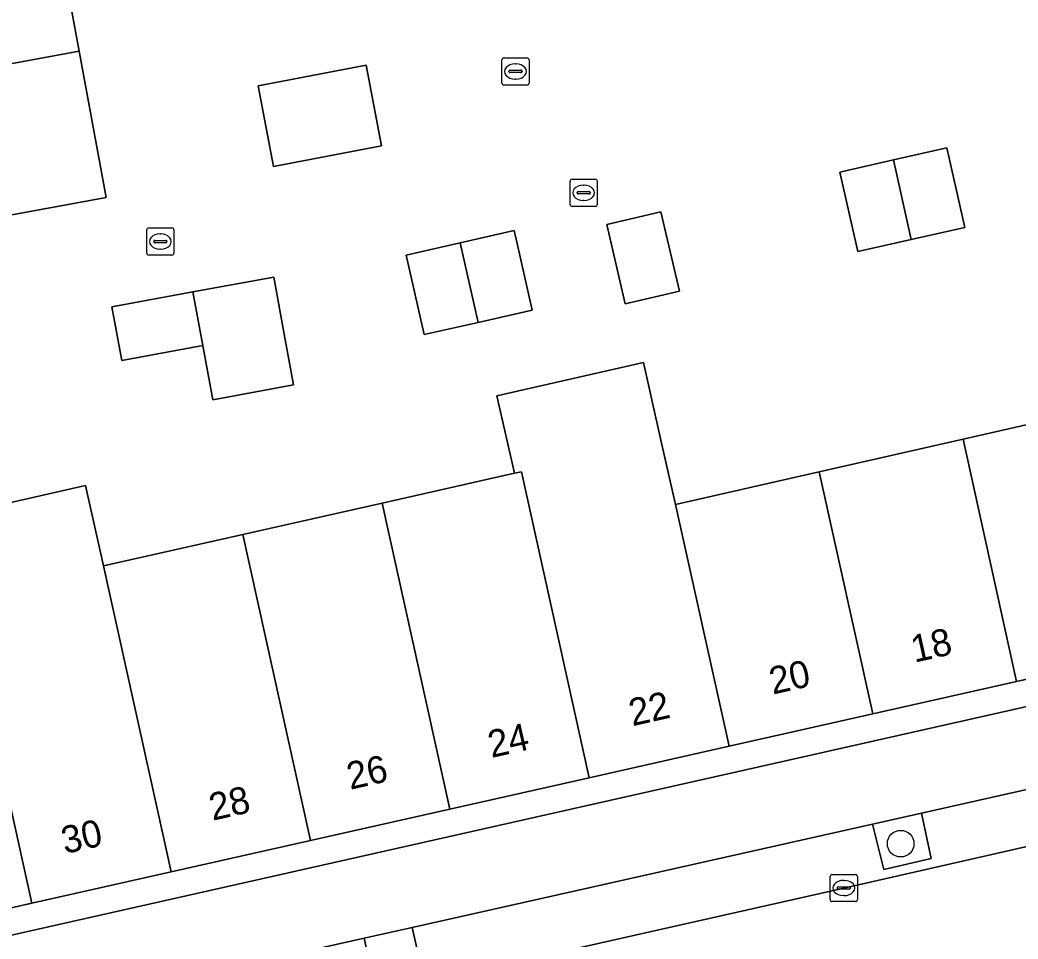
# Model space of a CAD drawing. Extents: x 160377 to 161131, y 383938 to 384853.
# Drawn here: x 160832.91 to 160869.61, y 384536.84 to 384570.64 of the extents above; entities that cross this region are included whole.
import ezdxf

# ---------------------------------------------------------------- set-up
doc = ezdxf.new("R2010")
doc.units = 0
for name, color, linetype in [('IMGEO_Boom', 7, 'Continuous'), ('IMGEO_Erf', 7, 'Continuous'), ('IMGEO_Groenvoorziening', 7, 'Continuous'), ('IMGEO_Kolk', 7, 'Continuous'), ('IMGEO_Pand', 7, 'Continuous'), ('IMGEO_Pand_nummerreeks', 7, 'Continuous'), ('IMGEO_Parkeervlak_open', 7, 'Continuous'), ('IMGEO_Rijbaan_lokaal_open', 7, 'Continuous'), ('IMGEO_Rioolput', 7, 'Continuous'), ('IMGEO_Voetpad_open', 7, 'Continuous')]:
    doc.layers.add(name, color=color, linetype=linetype)

msp = doc.modelspace()

# ---------------------------------------------------------------- linework, layer by layer
at = {"layer": 'IMGEO_Boom'}
msp.add_circle((160865.292, 384540.348), 0.489, dxfattribs=at)
at = {"layer": 'IMGEO_Erf'}
for points in [[(160828.384, 384536.039), (160877.181, 384547.027), (160890.799, 384550.034), (160902.031, 384552.528), (160901.704, 384553.568), (160900.719, 384556.702), (160900.642, 384556.861), (160900.305, 384557.562), (160898.149, 384560.185), (160897.519, 384560.952), (160890.239, 384568.086), (160887.004, 384571.453), (160875.654, 384582.571), (160870.722, 384577.523), (160870.315, 384577.961), (160869.99, 384577.887), (160853.111, 384574.056), (160851.219, 384584.321), (160856.12, 384585.254), (160854.277, 384594.949), (160854.211, 384595.291), (160850.198, 384599.61)], [(160829.466, 384579.707), (160833.073, 384580.374), (160834.079, 384574.933), (160835.084, 384569.493), (160836.079, 384564.109), (160832.472, 384563.442)], [(160830.191, 384552.359), (160835.314, 384553.515), (160835.981, 384550.558), (160841.104, 384551.714), (160846.228, 384552.87), (160851.088, 384553.967), (160850.444, 384556.821), (160855.83, 384558.036), (160856.474, 384555.182), (160857.015, 384552.822), (160862.299, 384554.022), (160867.584, 384555.222), (160872.868, 384556.422), (160874.842, 384547.499), (160869.555, 384546.309), (160864.269, 384545.118), (160858.982, 384543.928), (160853.841, 384542.77), (160848.717, 384541.616), (160843.593, 384540.463), (160838.47, 384539.309), (160833.346, 384538.155), (160828.447, 384537.052)]]:
    msp.add_lwpolyline(points, dxfattribs=at)
for points in [[(160845.637, 384568.969), (160846.206, 384566.009), (160842.228, 384565.253), (160841.659, 384568.213)], [(160866.995, 384565.934), (160867.655, 384563.007), (160865.683, 384562.563), (160863.711, 384562.118), (160863.051, 384565.045), (160865.023, 384565.49)], [(160856.475, 384563.58), (160857.153, 384560.658), (160855.162, 384560.196), (160854.484, 384563.118)], [(160851.076, 384562.889), (160851.184, 384562.412), (160851.738, 384559.963), (160849.757, 384559.515), (160847.775, 384559.066), (160847.113, 384561.992), (160849.095, 384562.441)], [(160842.236, 384561.184), (160842.599, 384559.217), (160842.968, 384557.217), (160839.994, 384556.668), (160839.625, 384558.668), (160836.651, 384558.118), (160836.288, 384560.085), (160839.262, 384560.635)]]:
    msp.add_lwpolyline(points, close=True, dxfattribs=at)
at = {"layer": 'IMGEO_Groenvoorziening'}
for points in [[(160866.053, 384541.47), (160864.26, 384541.068), (160864.678, 384539.398), (160866.412, 384539.802)], [(160847.328, 384537.267), (160845.566, 384536.872), (160845.934, 384535.174), (160847.706, 384535.583)]]:
    msp.add_lwpolyline(points, close=True, dxfattribs=at)
at = {"layer": 'IMGEO_Kolk'}
for p, q in [((160850.627, 384568.316), (160850.627, 384569.168)), ((160850.702, 384569.242), (160851.554, 384569.242)), ((160851.628, 384569.168), (160851.628, 384568.316)), ((160850.886, 384568.736), (160850.886, 384568.748)), ((160850.929, 384568.785), (160851.327, 384568.785)), ((160851.115, 384569.022), (160851.14, 384569.022)), ((160851.37, 384568.748), (160851.37, 384568.736)), ((160851.324, 384568.699), (160850.926, 384568.699)), ((160851.138, 384568.462), (160851.113, 384568.462)), ((160851.554, 384568.242), (160850.702, 384568.242)), ((160837.567, 384562.062), (160837.567, 384562.914)), ((160837.642, 384562.988), (160838.494, 384562.988)), ((160838.568, 384562.914), (160838.568, 384562.062)), ((160837.869, 384562.531), (160838.267, 384562.531)), ((160838.055, 384562.768), (160838.08, 384562.768)), ((160837.826, 384562.482), (160837.826, 384562.494)), ((160838.264, 384562.445), (160837.866, 384562.445)), ((160838.078, 384562.208), (160838.053, 384562.208)), ((160838.31, 384562.494), (160838.31, 384562.482)), ((160838.494, 384561.988), (160837.642, 384561.988)), ((160862.701, 384538.292), (160862.701, 384539.144)), ((160862.776, 384539.218), (160863.628, 384539.218)), ((160863.702, 384539.144), (160863.702, 384538.292)), ((160862.96, 384538.712), (160862.96, 384538.724)), ((160863.398, 384538.675), (160863, 384538.675)), ((160863.003, 384538.761), (160863.401, 384538.761)), ((160863.189, 384538.998), (160863.214, 384538.998)), ((160863.444, 384538.724), (160863.444, 384538.712)), ((160863.212, 384538.438), (160863.187, 384538.438)), ((160863.628, 384538.218), (160862.776, 384538.218))]:
    msp.add_line(p, q, dxfattribs=at)
for points in [[(160850.627, 384568.316), (160850.627, 384569.168)], [(160850.702, 384569.242), (160851.554, 384569.242)], [(160851.628, 384569.168), (160851.628, 384568.316)], [(160851.554, 384568.242), (160850.702, 384568.242)], [(160837.567, 384562.062), (160837.567, 384562.914)], [(160837.642, 384562.988), (160838.494, 384562.988)], [(160838.568, 384562.914), (160838.568, 384562.062)], [(160838.494, 384561.988), (160837.642, 384561.988)], [(160862.701, 384538.292), (160862.701, 384539.144)], [(160862.776, 384539.218), (160863.628, 384539.218)], [(160863.702, 384539.144), (160863.702, 384538.292)], [(160863.628, 384538.218), (160862.776, 384538.218)]]:
    msp.add_lwpolyline(points, dxfattribs=at)
for centre, radius, start, end in [((160850.704, 384569.166), 0.0765, 91.552, 178.448), ((160850.704, 384569.166), 0.0765, 91.552, 178.448), ((160851.552, 384569.166), 0.0765, 1.552, 88.448), ((160851.552, 384569.166), 0.0765, 1.552, 88.448), ((160850.926, 384568.745), 0.0403, 85.8775, 175.7526), ((160851.331, 384568.747), 0.0386, 1.7309, 96.639), ((160850.923, 384568.735), 0.0366, 178.938, 274.7102), ((160851.327, 384568.742), 0.043, 264.8664, 352.4533), ((160850.704, 384568.318), 0.0765, 181.552, 268.448), ((160850.704, 384568.318), 0.0765, 181.552, 268.448), ((160851.552, 384568.318), 0.0765, 271.552, 358.448), ((160851.552, 384568.318), 0.0765, 271.552, 358.448), ((160837.644, 384562.912), 0.0765, 91.552, 178.448), ((160837.644, 384562.912), 0.0765, 91.552, 178.448), ((160838.492, 384562.912), 0.0765, 1.552, 88.448), ((160838.492, 384562.912), 0.0765, 1.552, 88.448), ((160837.866, 384562.491), 0.0403, 85.8775, 175.7526), ((160838.271, 384562.493), 0.0386, 1.7309, 96.639), ((160837.863, 384562.481), 0.0366, 178.938, 274.7102), ((160838.267, 384562.488), 0.043, 264.8664, 352.4533), ((160837.644, 384562.064), 0.0765, 181.552, 268.448), ((160837.644, 384562.064), 0.0765, 181.552, 268.448), ((160838.492, 384562.064), 0.0765, 271.552, 358.448), ((160838.492, 384562.064), 0.0765, 271.552, 358.448), ((160862.778, 384539.142), 0.0765, 91.552, 178.448), ((160862.778, 384539.142), 0.0765, 91.552, 178.448), ((160863.626, 384539.142), 0.0765, 1.552, 88.448), ((160863.626, 384539.142), 0.0765, 1.552, 88.448), ((160863, 384538.721), 0.0403, 85.8775, 175.7526), ((160862.997, 384538.711), 0.0366, 178.938, 274.7102), ((160863.401, 384538.718), 0.043, 264.8664, 352.4533), ((160863.405, 384538.723), 0.0386, 1.7309, 96.639), ((160862.778, 384538.294), 0.0765, 181.552, 268.448), ((160862.778, 384538.294), 0.0765, 181.552, 268.448), ((160863.626, 384538.294), 0.0765, 271.552, 358.448), ((160863.626, 384538.294), 0.0765, 271.552, 358.448)]:
    msp.add_arc(centre, radius, start, end, dxfattribs=at)
for centre, major_axis, ratio, start_param, end_param in [((160851.114, 384568.742), (-0.387, 0.002), 0.722429, 4.712389, 7.853982), ((160851.139, 384568.742), (-0.39, 0.002), 0.717154, 1.570796, 4.712389), ((160838.054, 384562.488), (-0.387, 0.002), 0.722429, 4.712389, 7.853982), ((160838.079, 384562.488), (-0.39, 0.002), 0.717154, 1.570796, 4.712389), ((160863.188, 384538.718), (-0.387, 0.002), 0.722429, 4.712389, 7.853982), ((160863.213, 384538.718), (-0.39, 0.002), 0.717154, 1.570796, 4.712389)]:
    msp.add_ellipse(centre, major_axis=major_axis, ratio=ratio, start_param=start_param, end_param=end_param, dxfattribs=at)
at = {"layer": 'IMGEO_Pand'}
for points in [[(160834.079, 384574.933), (160830.472, 384574.267), (160821.489, 384572.655), (160822.498, 384567.216), (160831.477, 384568.826), (160835.084, 384569.493)], [(160835.084, 384569.493), (160831.477, 384568.826), (160822.498, 384567.216), (160823.508, 384561.776), (160832.472, 384563.442), (160836.079, 384564.109)], [(160845.637, 384568.969), (160841.659, 384568.213), (160842.228, 384565.253), (160846.206, 384566.009)], [(160866.995, 384565.934), (160865.023, 384565.49), (160865.683, 384562.563), (160867.655, 384563.007)], [(160865.023, 384565.49), (160863.051, 384565.045), (160863.711, 384562.118), (160865.683, 384562.563)], [(160856.475, 384563.58), (160854.484, 384563.118), (160855.162, 384560.196), (160857.153, 384560.658)], [(160851.184, 384562.412), (160851.076, 384562.889), (160849.095, 384562.441), (160849.757, 384559.515), (160851.738, 384559.963)], [(160849.095, 384562.441), (160847.113, 384561.992), (160847.775, 384559.066), (160849.757, 384559.515)], [(160842.599, 384559.217), (160842.236, 384561.184), (160839.262, 384560.635), (160839.625, 384558.668), (160839.994, 384556.668), (160842.968, 384557.217)], [(160839.262, 384560.635), (160836.288, 384560.085), (160836.651, 384558.118), (160839.625, 384558.668)], [(160857.015, 384552.822), (160856.474, 384555.182), (160855.83, 384558.036), (160850.444, 384556.821), (160851.088, 384553.967), (160851.351, 384554.026), (160853.841, 384542.77), (160858.982, 384543.928)], [(160872.868, 384556.422), (160867.584, 384555.222), (160869.555, 384546.309), (160874.842, 384547.499)], [(160867.584, 384555.222), (160862.299, 384554.022), (160864.269, 384545.118), (160869.555, 384546.309)], [(160851.351, 384554.026), (160851.088, 384553.967), (160846.228, 384552.87), (160848.717, 384541.616), (160853.841, 384542.77)], [(160862.299, 384554.022), (160857.015, 384552.822), (160858.982, 384543.928), (160864.269, 384545.118)], [(160835.981, 384550.558), (160835.314, 384553.515), (160830.191, 384552.359), (160830.718, 384550.022), (160830.858, 384549.402), (160833.346, 384538.155), (160838.47, 384539.309)], [(160830.858, 384549.402), (160830.718, 384550.022), (160830.191, 384552.359), (160830.056, 384552.951), (160825.337, 384551.881), (160826.001, 384548.952), (160825.745, 384548.894), (160828.43, 384537.048), (160828.447, 384537.052), (160833.346, 384538.155)], [(160846.228, 384552.87), (160841.104, 384551.714), (160843.593, 384540.463), (160848.717, 384541.616)], [(160841.104, 384551.714), (160835.981, 384550.558), (160838.47, 384539.309), (160843.593, 384540.463)]]:
    msp.add_lwpolyline(points, close=True, dxfattribs=at)
at = {"layer": 'IMGEO_Parkeervlak_open'}
for points in [[(160885, 384545.722), (160879.092, 384544.396), (160879.502, 384542.744), (160877.738, 384542.353), (160877.401, 384544.017), (160866.053, 384541.47), (160866.412, 384539.802), (160864.678, 384539.398), (160864.26, 384541.068), (160847.328, 384537.267), (160847.706, 384535.583), (160845.934, 384535.174), (160845.566, 384536.872), (160836.623, 384534.865)], [(160833.966, 384532.11), (160836.187, 384532.632), (160847.361, 384535.141), (160863.202, 384538.718), (160880.924, 384542.745)]]:
    msp.add_lwpolyline(points, dxfattribs=at)
at = {"layer": 'IMGEO_Rijbaan_lokaal_open'}
msp.add_lwpolyline([(160941.464, 384557.056), (160937.85, 384555.646), (160932.953, 384554.161), (160932.73, 384554.133), (160916.171, 384549.973), (160914.036, 384549.461), (160901.226, 384546.299), (160898.99, 384545.987), (160890.773, 384544.726), (160890.653, 384544.708), (160888.676, 384544.343), (160880.924, 384542.745), (160863.202, 384538.718), (160847.361, 384535.141), (160836.187, 384532.632), (160833.966, 384532.11), (160833.946, 384532.104), (160833.927, 384532.098), (160831.292, 384531.493), (160832.263, 384527.13), (160902.011, 384542.877)], dxfattribs=at)
at = {"layer": 'IMGEO_Rioolput'}
for p, q in [((160853.134, 384563.855), (160853.134, 384564.707)), ((160853.209, 384564.781), (160854.061, 384564.781)), ((160854.135, 384564.707), (160854.135, 384563.855)), ((160853.622, 384564.561), (160853.647, 384564.561)), ((160853.393, 384564.275), (160853.393, 384564.287)), ((160853.831, 384564.238), (160853.433, 384564.238)), ((160853.436, 384564.324), (160853.834, 384564.324)), ((160853.645, 384564.001), (160853.62, 384564.001)), ((160853.877, 384564.287), (160853.877, 384564.275)), ((160854.061, 384563.781), (160853.209, 384563.781))]:
    msp.add_line(p, q, dxfattribs=at)
for points in [[(160853.134, 384563.855), (160853.134, 384564.707)], [(160853.209, 384564.781), (160854.061, 384564.781)], [(160854.135, 384564.707), (160854.135, 384563.855)], [(160854.061, 384563.781), (160853.209, 384563.781)]]:
    msp.add_lwpolyline(points, dxfattribs=at)
for centre, radius, start, end in [((160853.211, 384564.705), 0.0765, 91.552, 178.448), ((160853.211, 384564.705), 0.0765, 91.552, 178.448), ((160854.059, 384564.705), 0.0765, 1.552, 88.448), ((160854.059, 384564.705), 0.0765, 1.552, 88.448), ((160853.433, 384564.284), 0.0403, 85.8775, 175.7526), ((160853.43, 384564.274), 0.0366, 178.938, 274.7102), ((160853.834, 384564.281), 0.043, 264.8664, 352.4533), ((160853.838, 384564.286), 0.0386, 1.7309, 96.639), ((160853.211, 384563.857), 0.0765, 181.552, 268.448), ((160853.211, 384563.857), 0.0765, 181.552, 268.448), ((160854.059, 384563.857), 0.0765, 271.552, 358.448), ((160854.059, 384563.857), 0.0765, 271.552, 358.448)]:
    msp.add_arc(centre, radius, start, end, dxfattribs=at)
for centre, major_axis, ratio, start_param, end_param in [((160853.621, 384564.281), (-0.387, 0.002), 0.722429, 4.712389, 7.853982), ((160853.646, 384564.281), (-0.39, 0.002), 0.717154, 1.570796, 4.712389)]:
    msp.add_ellipse(centre, major_axis=major_axis, ratio=ratio, start_param=start_param, end_param=end_param, dxfattribs=at)
at = {"layer": 'IMGEO_Voetpad_open'}
for points in [[(160935.073, 384557.207), (160934.119, 384558.397), (160932.131, 384556.814), (160932.313, 384556.509), (160931.962, 384556.425), (160931.143, 384557.427), (160925.7, 384555.846), (160923.778, 384555.265), (160920.05, 384554.138), (160919.688, 384554.028), (160916.6, 384553.146), (160916.499, 384553.113), (160909.96, 384550.971), (160903.215, 384548.761), (160902.031, 384552.528), (160890.799, 384550.034), (160877.181, 384547.027), (160828.384, 384536.039), (160827.304, 384535.796), (160823.391, 384536.192)], [(160836.623, 384534.865), (160845.566, 384536.872), (160847.328, 384537.267), (160864.26, 384541.068), (160866.053, 384541.47), (160877.401, 384544.017), (160879.092, 384544.396), (160885, 384545.722)]]:
    msp.add_lwpolyline(points, dxfattribs=at)

# ---------------------------------------------------------------- texts
at = {"layer": 'IMGEO_Pand_nummerreeks'}
for s, rotation, p in [('18', 12.69, (160865.796, 384547)), ('20', 12.69, (160860.586, 384545.827)), ('22', 12.691, (160855.424, 384544.664)), ('24', 12.691, (160850.241, 384543.497)), ('26', 12.69, (160845.047, 384542.328)), ('28', 12.6853, (160839.987, 384541.188)), ('30', 12.691, (160834.554, 384539.965))]:
    msp.add_text(s, height=1, rotation=rotation, dxfattribs=at).set_placement(p)

doc.saveas('drawing.dxf')
